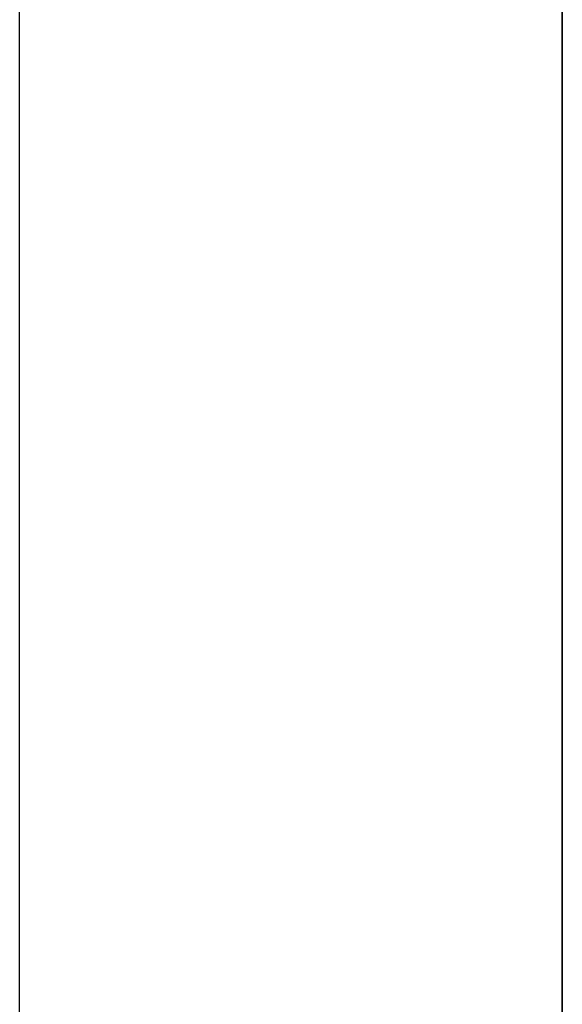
# Model space of a CAD drawing. Extents: x -270 to 272, y -152 to 146.
# Tile 754 of 1056: x 228.468 to 228.568, y -15.328 to -15.146. Entities that reach past the tile are written whole.
import ezdxf

# ---------------------------------------------------------------- set-up
doc = ezdxf.new("R2010")
doc.units = 0
doc.layers.get('0').update_dxf_attribs({"linetype": 'CONTINUOUS'})

msp = doc.modelspace()

# ---------------------------------------------------------------- linework, layer by layer
at = {"color": 250}
for p, q in [((228.56797, -21.6826), (228.56797, 145.78188)), ((228.56797, -21.6826), (228.56797, 145.78188)), ((228.56797, -18.78662), (228.56797, 85.66941))]:
    msp.add_line(p, q, dxfattribs=at)
for p, q in [((228.56797, -15.03621), (228.56797, -16.67467)), ((228.46797, -16.69459), (228.46797, -15.05459))]:
    msp.add_line(p, q)

doc.saveas('drawing.dxf')
